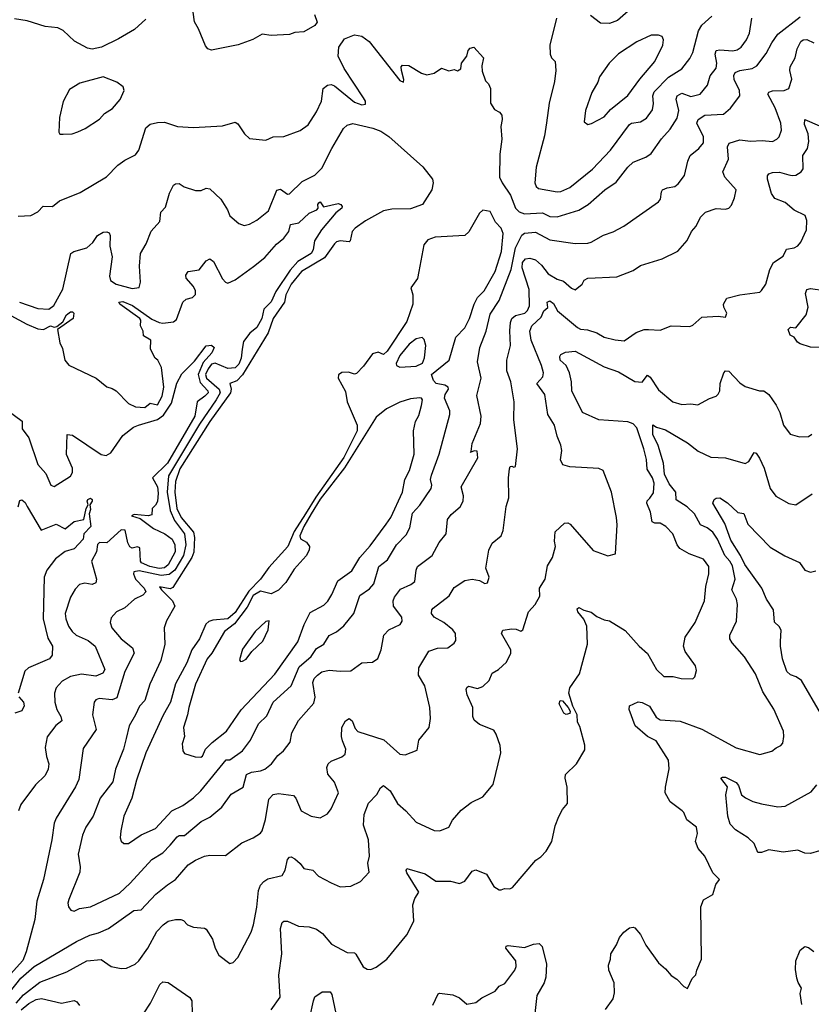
# Model space of a CAD drawing. Extents: x 1245515 to 1420776, y 606314 to 671314.
# Tile 312 of 385: x 1368114 to 1372490, y 652936 to 658376. Entities that reach past the tile are written whole.
import ezdxf

# ---------------------------------------------------------------- set-up
doc = ezdxf.new("R2010")
doc.units = 0

msp = doc.modelspace()

# ---------------------------------------------------------------- linework, layer by layer
at = {"layer": '0CON10XD'}
for points in [[(1369743.8, 658405), (1369757.9, 658362.1), (1369745, 658343.3), (1369685, 658308.6), (1369635, 658304.4), (1369605, 658293.5), (1369505, 658288), (1369455, 658296.7), (1369402.6, 658267.4), (1369322, 658238), (1369175, 658207.7), (1369154.6, 658214.6), (1369140.7, 658230.7), (1369103.1, 658325), (1369080, 658365), (1369067.4, 658457.4)], [(1368112, 656815), (1368215, 656781.1), (1368275, 656776), (1368302.3, 656797.7), (1368352.5, 656887.5), (1368396.2, 657085), (1368412.5, 657095), (1368485, 657115.8), (1368517.5, 657145), (1368545, 657184), (1368575, 657202.5), (1368595, 657204.2), (1368607.8, 657197.8), (1368614.4, 657184.4), (1368611.5, 657125), (1368624.4, 657065), (1368610.3, 656959.7), (1368616, 656935), (1368648.1, 656915), (1368735, 656890.2), (1368775, 656896.2), (1368781.4, 656925), (1368775.8, 657015), (1368782.5, 657085), (1368813, 657137), (1368841.7, 657208.3), (1368888.3, 657261.7), (1368895, 657312.5), (1368920.5, 657339.5), (1368942.2, 657417.8), (1368965, 657461.2), (1368975, 657468.8), (1368995, 657471.2), (1369022.3, 657452.3), (1369085, 657431.4), (1369117.9, 657432.1), (1369145, 657446), (1369165, 657441.4), (1369225.5, 657385), (1369262.5, 657325), (1369275, 657292.5), (1369325, 657249.2), (1369355, 657238), (1369385, 657246), (1369425, 657267.5), (1369490.2, 657319.8), (1369536.1, 657433.9), (1369555, 657439.6), (1369595, 657412.5), (1369605, 657414), (1369675, 657482.2), (1369745, 657517.7), (1369784.3, 657555.7), (1369839, 657665), (1369904.7, 657775), (1369925, 657792.4), (1369955, 657801.6), (1370066.2, 657776.2), (1370109.5, 657759.5), (1370155, 657730.8), (1370343.2, 657563.2), (1370396, 657495), (1370400, 657475), (1370392, 657435), (1370340, 657355), (1370275, 657331.1), (1370171.8, 657328.2), (1370125, 657320.3), (1370025, 657264.7), (1369968.1, 657225), (1369951.9, 657205), (1369941.4, 657155), (1369935, 657148.6), (1369885, 657154.8), (1369865, 657148.3), (1369855, 657137.8), (1369799.7, 657060.3), (1369672.5, 656985), (1369615, 656914), (1369584.8, 656855), (1369577.6, 656815), (1369514.7, 656725), (1369486.9, 656645), (1369346.6, 656413.4), (1369315, 656380), (1369275, 656366.7), (1369283.6, 656335), (1369279.4, 656315), (1369164.9, 656155.1), (1368999.7, 655895), (1368975, 655824.2), (1368971.3, 655765), (1368982.9, 655675), (1369005.9, 655625), (1369074, 655545), (1369080.4, 655515), (1369076.9, 655433.1), (1369066.2, 655403.8), (1368961.4, 655238.6), (1368945, 655231.6), (1368887, 655243), (1368898.1, 655225), (1368959.6, 655165), (1368972.2, 655135), (1368926.2, 655053.8), (1368913.3, 655015), (1368916.5, 654925), (1368893.6, 654835), (1368832.9, 654705), (1368806.4, 654615), (1368776.1, 654583.9), (1368755, 654534.2), (1368719.5, 654475), (1368701.8, 654405), (1368688.5, 654345), (1368643.8, 654235), (1368628.9, 654165), (1368558.5, 654075), (1368519.6, 653975), (1368480, 653915), (1368460.4, 653869.6), (1368437.3, 653765), (1368448.5, 653695), (1368446.8, 653665), (1368385.6, 653515), (1368379.4, 653495), (1368383.1, 653475), (1368396.2, 653455), (1368415, 653449.4), (1368445, 653465.4), (1368505, 653473.5), (1368665, 653549.1), (1368725.5, 653605), (1368844.8, 653735.2), (1368905, 653771.9), (1368945, 653814.6), (1368985, 653861.4), (1368995, 653867.5), (1369025, 653868.6), (1369117.5, 653945), (1369165, 653969.1), (1369231.9, 654025), (1369282.6, 654097.4), (1369349.4, 654135), (1369368.6, 654205), (1369395, 654217.7), (1369445, 654225.3), (1369468.5, 654235), (1369505.4, 654265), (1369540.2, 654309.8), (1369573.1, 654336.9), (1369608.9, 654385), (1369618.8, 654435), (1369655, 654504), (1369740.9, 654599.1), (1369746.7, 654633.3), (1369735.4, 654714.6), (1369742.7, 654735), (1369761.1, 654755), (1369785, 654771.8), (1369825, 654782.7), (1369885, 654776.7), (1369945, 654778.9), (1370005, 654822.9), (1370065, 654825.8), (1370093.4, 654846.6), (1370111.9, 654895), (1370126.9, 654975), (1370154.7, 655005.3), (1370216.4, 655033.6), (1370227.9, 655052.1), (1370225.6, 655075), (1370180, 655135), (1370178.2, 655165), (1370186.2, 655185), (1370220, 655230), (1370275.8, 655255), (1370297.6, 655272.4), (1370305.4, 655334.6), (1370313.3, 655355), (1370395, 655416), (1370432.2, 655487.8), (1370470.8, 655535), (1370478.6, 655615), (1370498.6, 655641.4), (1370548.6, 655685), (1370565.6, 655715), (1370568.1, 655745), (1370554.6, 655795), (1370645.8, 655955), (1370642.7, 655992.7), (1370626.1, 655993.9), (1370604.5, 655984.5), (1370610, 655990), (1370615.3, 656035), (1370662.3, 656145), (1370665.4, 656184.6), (1370641.1, 656298.9), (1370664.4, 656395), (1370644.7, 656485), (1370657.3, 656565), (1370692.9, 656655), (1370715, 656749.4), (1370764.2, 656825), (1370831.5, 656995), (1370855.6, 657115), (1370889.6, 657185), (1370905, 657196.1), (1370965, 657202.1), (1371045, 657159.1), (1371185, 657138.5), (1371255, 657141.8), (1371273.9, 657146.1), (1371341.2, 657185), (1371395, 657204.4), (1371453.8, 657235), (1371645, 657370), (1371655.8, 657385), (1371661.4, 657425), (1371668, 657435), (1371692.8, 657447.2), (1371735.6, 657454.4), (1371755, 657468.8), (1371789.2, 657515), (1371807.3, 657595), (1371821.1, 657625), (1371867.5, 657665), (1371893.5, 657696.5), (1371895, 657728), (1371858.2, 657805), (1371865.3, 657824.7), (1371901.7, 657848.2), (1372005.4, 657854.6), (1372043.6, 657886.4), (1372095.5, 657955), (1372092.3, 657985), (1372063.8, 658045), (1372062.4, 658067.6), (1372070, 658085), (1372094.8, 658095.2), (1372162.9, 658107.1), (1372189.1, 658120.9), (1372240.8, 658189.1), (1372271.5, 658248.5), (1372305, 658296.9), (1372428.4, 658391.6)], [(1371085, 657424.5), (1371105, 657427.1), (1371155, 657449.2), (1371279.8, 657550.2), (1371379.6, 657655), (1371485, 657797.8), (1371495.4, 657804.6), (1371545, 657810.8), (1371578.5, 657831.5), (1371611.5, 657878.5), (1371617.6, 657912.4), (1371613.6, 657955), (1371621.9, 657978.1), (1371700.9, 658059.1), (1371774.7, 658105.3), (1371818.7, 658161.3), (1371835.8, 658194.2), (1371866.1, 658313.9), (1371885, 658345.6), (1371940, 658395)], [(1371493.1, 658436.9), (1371418.1, 658371.9), (1371375, 658354.5), (1371325, 658357.1), (1371269.3, 658399.3)], [(1368812, 658378), (1368747.8, 658322.2), (1368660.1, 658269.9), (1368565.9, 658224.1), (1368515, 658212.5), (1368488.2, 658218.2), (1368417.1, 658257.1), (1368355, 658316), (1368325, 658330.8), (1368255, 658338.6), (1368155, 658370), (1368085, 658381.4)], [(1368105, 657290.8), (1368175.8, 657294.2), (1368213.8, 657315), (1368244.5, 657345.5), (1368295, 657344.3), (1368334.6, 657375.4), (1368449.2, 657420.8), (1368593, 657507), (1368657, 657573), (1368695, 657600), (1368755, 657630), (1368773.3, 657655), (1368811.4, 657778.6), (1368835, 657798.1), (1368875, 657808.5), (1368915, 657810), (1368985.5, 657785.5), (1369075, 657780.6), (1369235, 657789.2), (1369305, 657810), (1369320.8, 657800.8), (1369356, 657746), (1369385, 657720), (1369475, 657710), (1369515, 657728.6), (1369575, 657730), (1369665, 657764.2), (1369708.8, 657795), (1369755, 657866.7), (1369782, 657925), (1369792.5, 657995), (1369816.4, 658013.6), (1369835, 658018.8), (1369855, 658010.8), (1369965, 657920.8), (1370005, 657905.6), (1370025, 657908.8), (1370025.4, 657925), (1370015, 657944.2), (1369907, 658107), (1369875.2, 658175), (1369877.5, 658225), (1369910.4, 658269.6), (1369965, 658291.9), (1370005.2, 658285.2), (1370046.1, 658256.1), (1370215, 658040), (1370235, 658030), (1370238, 658045), (1370223.9, 658096.1), (1370223.6, 658116.4), (1370230, 658125), (1370265, 658122.5), (1370335, 658080), (1370365, 658071.2), (1370405, 658080), (1370445, 658107.5), (1370486.7, 658093.3), (1370515, 658100), (1370535, 658093.8), (1370553.3, 658105), (1370556.2, 658135), (1370585.9, 658174.1), (1370594, 658205), (1370605, 658218), (1370625, 658223.8), (1370677.5, 658165), (1370668.6, 658121.4), (1370670.9, 658090.9), (1370688.8, 658038.8), (1370705, 658021.2), (1370716.7, 657995), (1370716.7, 657915), (1370739.1, 657879.1), (1370766.2, 657865), (1370779.3, 657849.3), (1370781.9, 657825), (1370774.4, 657785), (1370780, 657715), (1370767.7, 657632.3), (1370767.1, 657505), (1370780.5, 657475), (1370827.3, 657407.3), (1370855.3, 657335), (1370875, 657314.7), (1370905, 657303.2), (1371005, 657309.7), (1371045, 657289.3), (1371085, 657287.3), (1371205, 657323.3), (1371255.8, 657354.2), (1371349.4, 657435), (1371411.9, 657478.1), (1371475, 657560.6), (1371505, 657589.4), (1371575, 657616.9), (1371604, 657636), (1371662.4, 657717.6), (1371709.2, 657770.9), (1371748, 657832), (1371757.3, 657875), (1371743.3, 657936.7), (1371747.9, 657955), (1371775, 657970.3), (1371825, 657951.2), (1371875.2, 657964.8), (1371915.4, 658015), (1371931.8, 658065), (1371965, 658108.6), (1371968.6, 658135), (1371958.9, 658185), (1371964.5, 658205), (1371985, 658208.9), (1372056.7, 658203.2), (1372080.3, 658209.7), (1372102.2, 658225), (1372132.7, 658265), (1372147.6, 658302.4), (1372160.9, 658385)], [(1371081.2, 658385), (1371044.1, 658235.9), (1371045.8, 658185), (1371054.5, 658164.5), (1371074, 658145), (1371078.6, 658095), (1371071.1, 658035), (1371041.1, 657915), (1371025.5, 657805.5), (1371015.5, 657735), (1370968.3, 657561.7), (1370962.1, 657475), (1370968.9, 657455), (1370982.5, 657442.5), (1371085, 657424.5)], [(1371255, 657796.7), (1371275, 657803.3), (1371345, 657840), (1371380.6, 657879.4), (1371475, 657956.9), (1371542.4, 658047.6), (1371625.5, 658145), (1371668.6, 658235), (1371673.8, 658265), (1371665, 658283.3), (1371645, 658291.2), (1371605, 658290), (1371525, 658254.2), (1371425, 658186.7), (1371373.3, 658136.7), (1371319.4, 658060.6), (1371309.6, 658030.4), (1371276.3, 657973.7), (1371241.9, 657875), (1371235, 657812.5), (1371255, 657796.7)], [(1370487.4, 655192.6), (1370515, 655239.2), (1370575, 655278.1), (1370615, 655284), (1370655, 655276.7), (1370685, 655260), (1370700, 655265), (1370708.8, 655295), (1370690.8, 655345), (1370708.1, 655445), (1370725, 655483.8), (1370775, 655523.8), (1370786.4, 655553.6), (1370803.6, 655686.4), (1370818, 655735), (1370815.5, 655845), (1370821.9, 655895), (1370825, 655907.5), (1370835, 655910), (1370845, 655903.3), (1370855, 655907.5), (1370865.6, 656005), (1370845.6, 656165), (1370847.5, 656265), (1370828.2, 656375), (1370806.1, 656435), (1370807.3, 656495), (1370827.9, 656575), (1370823.7, 656656.3), (1370826.9, 656703.1), (1370835, 656725.5), (1370855, 656741.5), (1370906.7, 656755), (1370921, 656769), (1370931.6, 656795), (1370931, 656885), (1370891.7, 657005), (1370893.8, 657035), (1370910.4, 657055), (1370935, 657059), (1370965, 657048.9), (1370999.4, 657019.4), (1371035, 656972.1), (1371085, 656941.8), (1371120.5, 656930.5), (1371165, 656892), (1371185, 656883.8), (1371223.3, 656915), (1371235, 656936.7), (1371255, 656948.6), (1371415, 656955.7), (1371505, 656990), (1371545, 657018.6), (1371665, 657054.5), (1371752.5, 657097.5), (1371804.5, 657155.5), (1371827.5, 657205), (1371854.5, 657235.5), (1371876.9, 657285), (1371905, 657311.9), (1371965, 657333.3), (1372015, 657328.6), (1372035, 657333.8), (1372049.7, 657350.3), (1372065, 657392.5), (1372074, 657435), (1372012.1, 657505), (1372000.9, 657535), (1372031.9, 657605), (1372027.3, 657672.7), (1372036.4, 657693.6), (1372095, 657711.5), (1372153.9, 657703.9), (1372219.3, 657709.3), (1372275, 657703.3), (1372300, 657715), (1372312, 657728), (1372325.6, 657765), (1372321.2, 657805), (1372289.7, 657889.7), (1372249.5, 657965), (1372254.7, 657975.3), (1372275, 657982.3), (1372340, 657985), (1372366, 657995), (1372381.7, 658048.3), (1372372.1, 658095), (1372374, 658115), (1372400.9, 658165), (1372412.2, 658215), (1372431.6, 658255), (1372445, 658265.3), (1372465, 658267.4), (1372505, 658247.8)], [(1368355, 657742.9), (1368403.8, 657746.2), (1368435, 657756.2), (1368475.7, 657774.3), (1368555, 657826.9), (1368582.6, 657857.4), (1368626.7, 657885), (1368668.8, 657935), (1368691.2, 657985), (1368685.7, 658005.7), (1368650.7, 658030.7), (1368575, 658059.4), (1368446.7, 658025), (1368389.7, 657990.3), (1368355, 657923.3), (1368334.3, 657835.7), (1368330, 657755), (1368335, 657743.8), (1368355, 657742.9)], [(1368095, 652942.6), (1368135, 652988), (1368225, 653058.8), (1368375, 653115.3), (1368485, 653175.4), (1368565, 653182.9), (1368620, 653145), (1368675, 653134.3), (1368705, 653135.7), (1368752.7, 653157.3), (1368773.1, 653175), (1368822.1, 653245), (1368872.3, 653337.7), (1368906.7, 653375), (1368935, 653394.5), (1368975, 653404.4), (1369005, 653404), (1369019.2, 653399.2), (1369042.5, 653375), (1369075, 653361.2), (1369135, 653355.8), (1369145, 653350), (1369179.2, 653295), (1369194.2, 653245), (1369215, 653206.7), (1369275, 653162), (1369295, 653167.5), (1369320.6, 653195), (1369392.7, 653335), (1369406.4, 653375), (1369425, 653472.5), (1369433.5, 653565), (1369445.4, 653594.6), (1369462.9, 653615), (1369485, 653628.2), (1369565, 653647.1), (1369582.3, 653677.7), (1369594.6, 653735.4), (1369605, 653748), (1369615, 653750), (1369635, 653740), (1369664.5, 653714.5), (1369685, 653686), (1369735, 653676.2), (1369765, 653644.2), (1369835, 653606), (1369885, 653584.2), (1369945, 653588.6), (1369998.8, 653615), (1370045.7, 653665), (1370038.1, 653715), (1370048.1, 653755), (1370042.5, 653845), (1370014.5, 653925), (1370018.8, 653985), (1370043.1, 654046.9), (1370088.6, 654095), (1370108.3, 654131.7), (1370125, 654143.8), (1370162.9, 654115), (1370201.8, 654045), (1370249.5, 654005), (1370305, 653942.9), (1370405, 653896), (1370435.7, 653894.3), (1370485.6, 653914.4), (1370507, 653953), (1370555, 654008.8), (1370609.5, 654050.5), (1370675, 654081.2), (1370730.6, 654149.4), (1370774.2, 654325), (1370770, 654365), (1370748.9, 654428.9), (1370735, 654451.2), (1370655, 654481.5), (1370627.1, 654505), (1370619.5, 654525), (1370619.2, 654575), (1370588.6, 654645), (1370582.5, 654675), (1370585, 654686.7), (1370595, 654694), (1370645, 654680.5), (1370675, 654692.2), (1370710, 654725), (1370725.5, 654764.5), (1370760, 654785), (1370804.4, 654825.6), (1370828.6, 654875), (1370829.4, 654895), (1370776.7, 654985), (1370785, 655002.5), (1370835, 655010), (1370858.7, 655008.7), (1370885, 654998), (1370895.6, 655004.4), (1370926, 655105), (1370964.2, 655145), (1370989.3, 655190.7), (1370988.1, 655235), (1371018.5, 655285), (1371031.7, 655358.3), (1371059.4, 655405), (1371076.7, 655465), (1371070.8, 655495), (1371074.1, 655545.9), (1371125, 655593.3), (1371145, 655596.7), (1371157.7, 655587.7), (1371285, 655444), (1371365, 655413.3), (1371407.5, 655425), (1371417.1, 655585), (1371412.9, 655625), (1371385.6, 655765.6), (1371338.8, 655885), (1371315, 655896.2), (1371155, 655905.6), (1371116.6, 655916.6), (1371103.4, 655943.4), (1371110.4, 655995), (1371106.2, 656025), (1371085.4, 656075), (1371071.1, 656135), (1371034.5, 656195), (1371017.1, 656305), (1370972.9, 656365), (1371006.7, 656403.2), (1371010, 656425), (1370999.3, 656465), (1370940.6, 656605), (1370934.2, 656654.2), (1370944.8, 656685), (1370997, 656733), (1371012.1, 656767.9), (1371032.9, 656785), (1371030, 656815), (1371045, 656822.2), (1371065, 656807.8), (1371087.1, 656767.1), (1371197.5, 656675), (1371215, 656665.6), (1371252.8, 656662.8), (1371305, 656645.5), (1371345, 656622.5), (1371405, 656607.1), (1371455, 656602.5), (1371522.8, 656647.2), (1371566.4, 656663.6), (1371590, 656665), (1371655, 656660), (1371715, 656684.2), (1371819.1, 656680.9), (1371835, 656688), (1371885, 656732.5), (1371975, 656737.5), (1372015, 656732), (1372024, 656755), (1372006.8, 656786.8), (1372004.2, 656805), (1372023.2, 656836.8), (1372095, 656855.5), (1372205, 656870.8), (1372215, 656880), (1372239.2, 656915), (1372260, 656995), (1372281.9, 657035), (1372335, 657070), (1372352.5, 657107.5), (1372394.5, 657115.5), (1372415, 657126), (1372432.4, 657147.6), (1372464.2, 657215.8), (1372465.6, 657265.6), (1372456, 657295), (1372395, 657324.4), (1372345, 657365.4), (1372288.3, 657388.3), (1372270.5, 657415), (1372247.1, 657495), (1372247.3, 657512.7), (1372255, 657523.8), (1372275, 657531.4), (1372315, 657533.5), (1372365, 657519.5), (1372385, 657514.6), (1372405, 657517.8), (1372434.2, 657535), (1372445, 657552.5), (1372443.8, 657625), (1372470, 657665), (1372476.4, 657703.6), (1372472, 657745), (1372452.7, 657797.3), (1372454, 657825), (1372535, 657789.6)], [(1368065, 656741.5), (1368153.2, 656693.2), (1368215, 656668.4), (1368245, 656663.8), (1368285, 656684.2), (1368305, 656677.5), (1368320, 656680), (1368353.3, 656706.7), (1368372.2, 656745), (1368395, 656762), (1368405, 656762.5), (1368412.5, 656755), (1368410, 656725), (1368323.3, 656665), (1368335, 656590), (1368350, 656560), (1368362.9, 656495), (1368385, 656466.7), (1368536.7, 656395), (1368595, 656346.7), (1368625, 656338.8), (1368646.7, 656325), (1368715.9, 656255.9), (1368755, 656236.2), (1368805, 656233.3), (1368835, 656256.7), (1368875, 656247.5), (1368901.2, 656295), (1368911.2, 656345), (1368898.8, 656455), (1368877.5, 656495), (1368862.5, 656505), (1368837.5, 656555), (1368839.2, 656605), (1368799.3, 656629.3), (1368796.7, 656655), (1368781.2, 656685), (1368783.8, 656715), (1368778.8, 656725), (1368666.7, 656805), (1368662.5, 656815), (1368685, 656819.4), (1368737.4, 656797.4), (1368845, 656720.6), (1368885, 656702), (1368905, 656698.8), (1368965, 656705.8), (1368980.9, 656719.1), (1369016, 656815), (1369035, 656832), (1369069.7, 656840.3), (1369085, 656857.5), (1369085, 656877.5), (1369075, 656902), (1369035, 656947.5), (1369032.5, 656965), (1369045, 656983.8), (1369105.4, 656994.6), (1369145, 657043.8), (1369165, 657054), (1369185, 657040), (1369235, 656944.2), (1369250.8, 656925), (1369265, 656920.6), (1369305, 656939.5), (1369407, 657013), (1369468.7, 657061.3), (1369534.4, 657135.6), (1369575, 657168.8), (1369602.7, 657205), (1369610.6, 657245), (1369657.3, 657252.7), (1369715, 657306.1), (1369756.2, 657325), (1369763.8, 657335), (1369762, 657355), (1369767.5, 657365), (1369775, 657370), (1369792.7, 657342.7), (1369875, 657360.5), (1369888.5, 657355), (1369896.9, 657343.1), (1369895.3, 657334.7), (1369861.9, 657308.1), (1369781.8, 657215), (1369744.4, 657155), (1369736.7, 657105), (1369725.5, 657085), (1369650.8, 657039.2), (1369608.7, 656991.4), (1369530.3, 656875), (1369505, 656817.6), (1369464, 656776), (1369452.5, 656725), (1369425.3, 656675), (1369386.5, 656643.5), (1369351.6, 656598.4), (1369344.7, 656555.3), (1369338.8, 656505), (1369325, 656473.1), (1369305, 656452.6), (1369265, 656449.4), (1369195, 656478), (1369175, 656472.1), (1369155, 656447.2), (1369141.8, 656415), (1369145.8, 656395.8), (1369217.6, 656335), (1369221.4, 656315), (1369200.6, 656275), (1369108.1, 656141.9), (1368936.8, 655855), (1368929.1, 655765), (1368945.9, 655665), (1368969.7, 655609.7), (1369025.8, 655535), (1369032.7, 655475), (1369019.2, 655415), (1368971, 655335), (1368939.9, 655310.1), (1368895.3, 655305.3), (1368775, 655329.9), (1368744.7, 655325.3), (1368742.5, 655315), (1368754.2, 655285), (1368802.7, 655235), (1368810.6, 655215), (1368794.6, 655195.4), (1368748.8, 655175), (1368695, 655126.9), (1368650, 655105), (1368619.1, 655070.9), (1368614.3, 655045), (1368624.2, 655015), (1368675.6, 654955), (1368737.8, 654905), (1368746.9, 654875), (1368694.8, 654775.2), (1368651.1, 654628.9), (1368625, 654618), (1368553.8, 654626.2), (1368535, 654617.1), (1368525.5, 654604.5), (1368515.6, 654535), (1368536.8, 654453.2), (1368465, 654350), (1368441.8, 654178.2), (1368422.5, 654137.5), (1368315, 653964), (1368303.8, 653936.2), (1368291.9, 653845), (1368246.2, 653625), (1368208.8, 653505), (1368198.5, 653405), (1368150.6, 653225), (1368131.4, 653178.6), (1368046.8, 653083.2)], [(1368715, 653824.2), (1368785, 653871.5), (1368865, 653906.9), (1368955, 654004.6), (1369015, 654034.6), (1369075, 654076.1), (1369115, 654115.3), (1369255, 654286.7), (1369275, 654286.2), (1369345, 654336.4), (1369389.6, 654395), (1369435, 654486), (1369480.1, 654529.9), (1369515.4, 654605), (1369615, 654695.6), (1369659.1, 654800.9), (1369725, 654857.3), (1369755, 654901.2), (1369794.7, 654925.3), (1369825, 654972.9), (1369866.1, 654993.9), (1369905, 655027.1), (1369961.5, 655095), (1369994.7, 655195.3), (1370048, 655232), (1370071.5, 655258.5), (1370098.8, 655355), (1370147.7, 655392.3), (1370197.9, 655475), (1370250.4, 655529.6), (1370270.9, 655569.1), (1370285, 655648.6), (1370326.1, 655693.9), (1370387.8, 655785), (1370392.5, 655805), (1370385.3, 655835), (1370389.9, 655860.1), (1370432.3, 655975), (1370491.8, 656195), (1370491.1, 656215), (1370462.9, 656285), (1370465.4, 656305), (1370484.6, 656335), (1370481.8, 656345), (1370465, 656355.8), (1370416.2, 656365), (1370401.9, 656381.9), (1370391.1, 656415), (1370487.4, 656495), (1370525, 656622.5), (1370575, 656674.3), (1370599.8, 656725), (1370625.6, 656805), (1370645, 656840.5), (1370681.4, 656878.6), (1370742.6, 656985), (1370778.4, 657095), (1370787.2, 657195), (1370775.5, 657225), (1370745, 657258), (1370715, 657316), (1370675, 657323.3), (1370655, 657306.2), (1370596.3, 657203.7), (1370575, 657183.5), (1370410, 657175), (1370370.3, 657159.7), (1370347.7, 657132.3), (1370321.4, 656985), (1370313.6, 656946.4), (1370276.7, 656895), (1370287.8, 656855), (1370288.2, 656805), (1370255, 656709.2), (1370145, 656544.5), (1370125, 656525.8), (1370095, 656538.9), (1370065, 656529.5), (1370015, 656461.1), (1369975, 656420.6), (1369965, 656418.1), (1369932.3, 656427.7), (1369895, 656426.2), (1369876.2, 656413.8), (1369874, 656395), (1369915, 656322.5), (1369924.2, 656264.2), (1369979.2, 656135), (1369979.1, 656105), (1369905, 655957), (1369751.7, 655738.3), (1369693.2, 655645), (1369632, 655548), (1369596.4, 655465), (1369491, 655349), (1369445.3, 655284.7), (1369381.1, 655218.9), (1369305, 655100.7), (1369265, 655065.1), (1369181.8, 655058.2), (1369158.9, 655051.1), (1369143.2, 655036.8), (1369107.9, 654955), (1369065.6, 654894.4), (1369037.5, 654822.5), (1368974.4, 654705.6), (1368947.9, 654605), (1368906.4, 654533.6), (1368812, 654325), (1368759.6, 654175), (1368734.5, 654075), (1368689.1, 653975), (1368672.5, 653895), (1368670, 653855), (1368675, 653837.5), (1368690, 653825), (1368715, 653824.2)], [(1372565, 656565.6), (1372485, 656566), (1372428.8, 656585), (1372413.3, 656595), (1372395, 656622.5), (1372373.6, 656633.6), (1372362.5, 656665), (1372375, 656677.5), (1372405, 656672.5), (1372460.9, 656745), (1372471.9, 656788.1), (1372457.4, 656862.6), (1372465.5, 656884.5), (1372485, 656890), (1372565, 656879.2)], [(1370215, 656456.7), (1370305, 656462), (1370341.5, 656478.5), (1370352.5, 656507.5), (1370359.6, 656575), (1370349.4, 656609.4), (1370339.2, 656619.2), (1370305, 656612.1), (1370267.1, 656582.9), (1370215, 656521.4), (1370195.6, 656475.6), (1370196.7, 656465), (1370215, 656456.7)], [(1368035, 656226.5), (1368127.2, 656157.2), (1368127.5, 656115), (1368165.4, 656065), (1368215, 655919.2), (1368258.8, 655868.8), (1368286.7, 655805), (1368305, 655796.2), (1368395.6, 655854.4), (1368406.2, 655875), (1368405, 655897.5), (1368373.6, 655973.6), (1368376.4, 656083.6), (1368405, 656080.3), (1368563.5, 655973.5), (1368592.9, 655967.1), (1368617.8, 655982.2), (1368685, 656078.5), (1368743.6, 656125), (1368770, 656135), (1368875, 656167.3), (1368908.8, 656191.2), (1368953.5, 656256.5), (1368982.2, 656367.8), (1369010.6, 656419.4), (1369080.3, 656489.7), (1369145, 656574.3), (1369175, 656577.2), (1369189.5, 656565), (1369175.6, 656535), (1369128.3, 656481.7), (1369099.7, 656415), (1369111.5, 656371.5), (1369153.8, 656325), (1369155.3, 656315), (1369138.2, 656295), (1369095.3, 656264.7), (1369081.6, 656185), (1368930.5, 655925), (1368847.5, 655845), (1368875, 655795.5), (1368879.3, 655759.3)], [(1371462, 655002), (1371539.2, 654915), (1371584.5, 654874.5), (1371635, 654786.2), (1371675, 654746), (1371727, 654747), (1371770, 654735), (1371835, 654733.3), (1371845.8, 654744.2), (1371855, 654780), (1371850, 654805), (1371792.9, 654885), (1371782.9, 654915), (1371793.3, 654965), (1371848.2, 655045), (1371900, 655165), (1371906.8, 655245), (1371923.6, 655315), (1371924.5, 655354.5), (1371895, 655395.6), (1371815.4, 655425.4), (1371763.1, 655455), (1371748.2, 655475), (1371724.4, 655535), (1371686.6, 655576.6), (1371655, 655593.5), (1371625, 655593.8), (1371610.9, 655600.9), (1371601.2, 655655), (1371580, 655705), (1371583.1, 655716.9), (1371598.4, 655731.6), (1371618.2, 655761.8), (1371621.8, 655815), (1371612.9, 655845), (1371582.9, 655892.9), (1371579.7, 655945), (1371565, 656004), (1371525, 656121.2), (1371505, 656142.4), (1371475, 656154.7), (1371315, 656164.5), (1371225.4, 656205.4), (1371165.6, 656325), (1371164.6, 656375), (1371153.6, 656425), (1371135.5, 656465.5), (1371102.2, 656495), (1371099.4, 656515), (1371105, 656526), (1371131.7, 656538.3), (1371185, 656544.4), (1371345, 656457.2), (1371425, 656430.5), (1371515, 656376.6), (1371555, 656373.3), (1371585, 656411.2), (1371600.2, 656400.2), (1371645, 656331.1), (1371725, 656264.4), (1371775, 656250), (1371825, 656254.4), (1371862.7, 656247.3), (1371927, 656283), (1371965, 656296.2), (1371975, 656306.2), (1371984.3, 656325), (1371987.1, 656365), (1372006, 656425), (1372015, 656435.8), (1372035, 656434.2), (1372095, 656370), (1372125, 656349.2), (1372204.1, 656325.9), (1372227.5, 656325), (1372255, 656305.8), (1372296.3, 656246.3), (1372315.5, 656205.5), (1372335.8, 656135), (1372372.9, 656085), (1372425, 656071.9), (1372475, 656073.3), (1372492.5, 656085)], [(1369115, 654301.5), (1369125, 654307.5), (1369140.6, 654345), (1369177.6, 654382.4), (1369256.7, 654445), (1369337.5, 654562.5), (1369525, 654759.2), (1369650.8, 654939.1), (1369686.8, 655035), (1369719.5, 655100.5), (1369795, 655141.1), (1369817.1, 655162.9), (1369839.9, 655200.1), (1369871.8, 655275), (1369949.5, 655330.5), (1369995, 655403.6), (1370051.5, 655468.5), (1370140.8, 655589.2), (1370164.8, 655625.2), (1370230.5, 655765), (1370242.5, 655835), (1370268.5, 655885), (1370294.4, 655975), (1370290.4, 656105), (1370302.5, 656155), (1370321.1, 656188.9), (1370335.9, 656244.1), (1370340.8, 656275), (1370335.6, 656285), (1370326.9, 656286.9), (1370275, 656281.4), (1370215, 656263.4), (1370142.6, 656225), (1370085, 656180.4), (1369910, 655900), (1369775, 655726.8), (1369725.6, 655645), (1369684.3, 655575), (1369663.2, 655525), (1369666.7, 655506.7), (1369699.8, 655489.8), (1369716.7, 655465), (1369714.6, 655445), (1369696.8, 655413.2), (1369630.4, 655339.6), (1369585, 655267.2), (1369545, 655223.8), (1369505, 655203.7), (1369445, 655218.7), (1369405, 655195.2), (1369370.6, 655129.4), (1369302.1, 655037.9), (1369245.9, 654995), (1369175.3, 654875), (1369151.1, 654845), (1369086.6, 654705), (1369048.2, 654575), (1369042.5, 654535), (1369019.1, 654465), (1369025.6, 654415), (1369011.4, 654375), (1369014, 654356), (1369015.9, 654335.9), (1369025, 654321.2), (1369083.5, 654303.5), (1369115, 654301.5)], [(1371352.4, 652907.6), (1371394.2, 652965), (1371401.7, 652998.3), (1371399.5, 653055), (1371370.8, 653125), (1371368.3, 653151.7), (1371380, 653185), (1371382.5, 653215), (1371413.3, 653265), (1371430, 653305), (1371453.3, 653335), (1371485, 653358.1), (1371505, 653362.5), (1371515, 653358), (1371545, 653321.2), (1371575, 653262), (1371645, 653164), (1371685, 653131.2), (1371716.2, 653095), (1371746.7, 653075), (1371785, 653033.3), (1371805, 653022.5), (1371831.7, 653078.3), (1371851.7, 653098.3), (1371856.7, 653125), (1371882.5, 653185), (1371880, 653475), (1371895, 653512.5), (1371945, 653542.5), (1371961.9, 653598.1), (1371982.5, 653625), (1371945, 653662.5), (1371901.2, 653755), (1371863.9, 653796.1), (1371850, 653835), (1371860.3, 653879.7), (1371855.6, 653915), (1371802, 653955), (1371786.2, 653995), (1371776.7, 654005), (1371710, 654055), (1371682.5, 654105), (1371684, 654135), (1371703.9, 654236.1), (1371700, 654285), (1371631.8, 654391.8), (1371585, 654415.3), (1371517.3, 654475), (1371483.3, 654565), (1371484.4, 654585.6), (1371533.3, 654606.7), (1371555, 654603.3), (1371595, 654582.2), (1371632.9, 654522.9), (1371655, 654507.5), (1371765, 654500), (1371885, 654455.4), (1372075, 654352.5), (1372205, 654316.2), (1372272.5, 654335), (1372295, 654353.3), (1372322.5, 654365), (1372332, 654378), (1372338.1, 654415), (1372335.7, 654445), (1372283, 654567), (1372222.4, 654662.4), (1372181.1, 654761.1), (1372120.8, 654855), (1372052.2, 654932.2), (1372039.4, 654955), (1372040.5, 654975), (1372076.7, 655053.3), (1372081.9, 655145), (1372076.7, 655175), (1372051.5, 655225), (1372069.7, 655285), (1372055, 655358.8), (1372040.4, 655385), (1372012.1, 655415), (1371971, 655505), (1371945, 655544.6), (1371915, 655569.2), (1371877.8, 655585), (1371843.9, 655645), (1371804.8, 655684.8), (1371743.6, 655723.6), (1371741.2, 655765), (1371705, 655811.8), (1371677.9, 655865), (1371673.8, 655925), (1371643.3, 656023.3), (1371615, 656083.8), (1371615, 656137.5), (1371635, 656124.3), (1371685, 656110), (1371805, 656037.5), (1371865, 655991.5), (1371935, 655958.2), (1372015, 655954.4), (1372125, 655923.1), (1372145, 655934.4), (1372175, 655983.8), (1372185, 655981.2), (1372204, 655954), (1372228.7, 655898.7), (1372263.2, 655785), (1372293.9, 655743.9), (1372365, 655702.5), (1372405, 655695.7), (1372495, 655755.7)], [(1368105.6, 655685), (1368115, 655720), (1368125, 655722.5), (1368145, 655708.8), (1368156.2, 655686.2), (1368233.3, 655555), (1368315, 655588.1), (1368365, 655562.1), (1368415, 655602.8), (1368468, 655615), (1368481.1, 655675), (1368492, 655695), (1368486.5, 655715), (1368490.9, 655725), (1368505, 655733.1), (1368514.3, 655725), (1368514.4, 655715), (1368502.5, 655695), (1368505, 655670), (1368497.5, 655645), (1368506.9, 655575), (1368469.4, 655535), (1368464.3, 655505), (1368415, 655452.2), (1368365, 655436.7), (1368312.4, 655397.6), (1368263.9, 655335), (1368249.6, 655295), (1368243.1, 655065), (1368269.5, 654959.5), (1368296, 654915), (1368294, 654865), (1368278.8, 654845), (1368162.5, 654795), (1368142.8, 654777.2), (1368105.4, 654655)], [(1368879.3, 655759.3), (1368875, 655713.6), (1368865, 655692.7), (1368845.5, 655675), (1368845, 655640), (1368825, 655635.4), (1368747.3, 655642.7), (1368732.9, 655635), (1368779.1, 655619.1), (1368854.1, 655564.1), (1368915.7, 655535.7), (1368956.8, 655505), (1368970.7, 655475), (1368973.8, 655435), (1368935, 655363), (1368915, 655347.5), (1368885, 655344.4), (1368833.5, 655355), (1368788, 655375), (1368781.5, 655385), (1368778.3, 655458.3), (1368765, 655463.8), (1368735, 655456.2), (1368723, 655463), (1368711.4, 655485), (1368696.2, 655555), (1368675, 655557.5), (1368595, 655486), (1368555, 655488.2), (1368545, 655477.1), (1368538.2, 655435), (1368510.4, 655385), (1368538.2, 655285), (1368535.7, 655265), (1368515, 655255.5), (1368475, 655261.8), (1368445.4, 655254.6), (1368420.2, 655229.8), (1368394.2, 655185.8), (1368366.1, 655095), (1368369.7, 655065), (1368384.7, 655025), (1368404, 654995), (1368425.9, 654975.9), (1368493.3, 654945), (1368531.8, 654915), (1368584.5, 654785), (1368573.8, 654766.2), (1368535, 654748.8), (1368455, 654759.5), (1368394, 654746), (1368349.6, 654720.4), (1368315.4, 654684.6), (1368306.7, 654655), (1368308.9, 654605), (1368319.4, 654565), (1368341.8, 654525), (1368347.2, 654502.8), (1368314.6, 654475.4), (1368265, 654413.8), (1368254.5, 654355), (1368261.8, 654305), (1368275.4, 654265), (1368272.3, 654235), (1368255, 654199.4), (1368201.9, 654148.1), (1368120.9, 654039.1), (1368108.1, 654005)], [(1372540.6, 654545), (1372435.6, 654725), (1372406, 654745), (1372375, 654755.4), (1372354, 654775), (1372330, 654845), (1372319.1, 654915), (1372320.6, 654940.6), (1372323, 655003), (1372312.5, 655022.5), (1372287, 655047), (1372281.2, 655115), (1372242.8, 655175), (1372217.1, 655235), (1372121.9, 655365), (1372098.9, 655415), (1372045, 655499.5), (1372011.5, 655591.5), (1371945.7, 655705), (1371953.1, 655725), (1371965, 655733.1), (1371984.1, 655734.1), (1372027.4, 655707.4), (1372083.3, 655653.3), (1372117.1, 655647.1), (1372138.5, 655588.5), (1372262.3, 655462.3), (1372344.2, 655414.2), (1372425, 655377.1), (1372455, 655334.5), (1372485, 655324.3), (1372515, 655331.4)], [(1368058.5, 653001.5), (1368119.9, 653080.1), (1368194.8, 653145.2), (1368427.8, 653282.2), (1368502.3, 653317.7), (1368549.4, 653330.6), (1368605, 653355.4), (1368745, 653454.2), (1368785, 653457.1), (1368865.7, 653544.3), (1368931.2, 653595), (1368975.7, 653625), (1369045, 653705.6), (1369085, 653731.9), (1369135, 653754.2), (1369165, 653760), (1369251.7, 653758.3), (1369342.4, 653827.6), (1369405, 653856), (1369445, 653882), (1369454.2, 653895), (1369472.7, 653957.3), (1369491.5, 654068.5), (1369515, 654094.4), (1369545, 654101.1), (1369628.5, 654088.5), (1369641.4, 654075), (1369670.8, 654005), (1369725, 653975.7), (1369775, 653966), (1369815, 653987.5), (1369835.5, 654015), (1369875.6, 654105), (1369855, 654163.3), (1369817.4, 654207.4), (1369811.9, 654245), (1369820, 654265), (1369835, 654280), (1369895, 654302.9), (1369912.5, 654317.5), (1369916.7, 654345), (1369898.8, 654391.2), (1369892.1, 654415), (1369894.5, 654465), (1369915, 654501.2), (1369935, 654514.2), (1369952.2, 654502.2), (1369969.2, 654459.2), (1369983.3, 654443.2), (1370127.2, 654397.2), (1370215, 654318.1), (1370245, 654314.2), (1370310.5, 654339.5), (1370320.9, 654395), (1370377.5, 654465), (1370385.6, 654515), (1370381.1, 654575), (1370353.1, 654695), (1370318.9, 654755), (1370320, 654795), (1370375, 654886.9), (1370423, 654903), (1370480, 654905), (1370515, 654931.2), (1370524.2, 654945.8), (1370523.1, 654985), (1370508.9, 655005), (1370457.8, 655045), (1370405, 655074.4), (1370391.4, 655095), (1370392.5, 655115), (1370400, 655125), (1370487.4, 655192.6)], [(1369504.7, 652905.3), (1369554.4, 652975), (1369546, 653096), (1369564, 653215), (1369555.4, 653354.6), (1369565, 653388), (1369575, 653395.8), (1369595, 653394.2), (1369655, 653367.1), (1369715, 653362.9), (1369755, 653350.6), (1369787.2, 653327.2), (1369837.3, 653267.3), (1369925, 653221.4), (1369965, 653220), (1369973.1, 653213.1), (1370012.3, 653142.3), (1370035, 653130), (1370055, 653128.8), (1370085, 653141.2), (1370144.4, 653185.6), (1370255, 653318.8), (1370292.2, 653395), (1370287.7, 653485), (1370299.1, 653520.9), (1370320, 653555), (1370255, 653661.2), (1370250.8, 653675), (1370255, 653686.7), (1370355, 653656.4), (1370415, 653616.2), (1370495, 653616.7), (1370545, 653604), (1370575, 653616), (1370615, 653672), (1370635, 653678.6), (1370694, 653654), (1370736, 653586), (1370765, 653567.5), (1370775, 653567.5), (1370793.9, 653576.1), (1370823.6, 653573.6), (1370838.8, 653581.2), (1370967, 653733), (1370995, 653750), (1371025, 653781.2), (1371055.6, 653835), (1371075, 653922.5), (1371095, 653973.3), (1371115, 654012.5), (1371142.5, 654045), (1371140, 654135), (1371129.2, 654185), (1371132, 654205), (1371192.5, 654265), (1371237.8, 654342.2), (1371237.6, 654367.6), (1371211.2, 654471.2), (1371197.5, 654495), (1371196.7, 654535), (1371172.3, 654582.3), (1371150.4, 654655), (1371154.4, 654685), (1371209.1, 654760.9), (1371253.8, 654926.2), (1371249.6, 655025), (1371233.2, 655063.2), (1371198.8, 655105), (1371195, 655120), (1371205, 655128.8), (1371233.3, 655113.3), (1371273.3, 655103.3), (1371305, 655079.2), (1371345, 655060), (1371375, 655054.2), (1371462, 655002)], [(1369335, 654830), (1369345, 654832.5), (1369366.6, 654843.4), (1369398, 654885), (1369458.1, 654941.9), (1369488.2, 655005), (1369493.9, 655053.9), (1369475, 655050), (1369415.8, 654995), (1369345, 654898.6), (1369328.3, 654838.3), (1369335, 654830)], [(1368108.8, 654635), (1368134.6, 654604.6), (1368138.2, 654585), (1368125, 654558.1), (1368086.2, 654545)], [(1371135, 654537.5), (1371122.5, 654545), (1371096.7, 654595), (1371102.5, 654615), (1371115, 654612.5), (1371146.7, 654575), (1371157.5, 654555), (1371155, 654542.5), (1371135, 654537.5)], [(1372535, 653782.9), (1372485, 653768.9), (1372455, 653771.5), (1372415, 653786.9), (1372335, 653775.9), (1372255, 653790), (1372215, 653773.8), (1372195, 653773.8), (1372174.3, 653825), (1372140.6, 653855), (1372070.3, 653900.3), (1372041.9, 653931.9), (1372028.7, 653975), (1372017.3, 654092.7), (1372026.4, 654136.4), (1371990.8, 654185), (1371998.6, 654191.4), (1372015, 654190.5), (1372075, 654162), (1372087.5, 654145), (1372103.6, 654093.6), (1372126.7, 654076.7), (1372167.1, 654057.1), (1372214.1, 654044.1), (1372305, 654026.9), (1372345, 654030), (1372489.5, 654110.5), (1372520.9, 654149.1)], [(1370398.8, 652931.2), (1370426.7, 652993.3), (1370435, 652997.5), (1370508.8, 652988.8), (1370545, 652971.2), (1370585, 652936), (1370635, 652946), (1370668.7, 652971.3), (1370742.5, 653007.5), (1370763.8, 653035), (1370795, 653050.8), (1370851.4, 653125), (1370859.2, 653145), (1370856.4, 653176.4), (1370801.2, 653245), (1370802.5, 653257.5), (1370815, 653260.8), (1370905, 653248.9), (1370955, 653267.5), (1370985, 653270.8), (1371002.9, 653255), (1371027.1, 653157.1), (1371021.8, 653085), (1371012.5, 653055), (1370971.9, 652985), (1370961.5, 652885)], [(1372437.5, 652935), (1372428, 652995), (1372435.6, 653025), (1372416.7, 653056.7), (1372410.3, 653080.3), (1372402.3, 653127.7), (1372404, 653175), (1372428, 653235), (1372455, 653255.6), (1372475, 653249.4), (1372505, 653226.9)], [(1368797.7, 652882.3), (1368837.4, 652942.6), (1368888.2, 653045), (1368905, 653060), (1368935.3, 653055.3), (1369055, 652974), (1369065.5, 652955.5), (1369068.1, 652885)], [(1369717.2, 652862.8), (1369738, 652955), (1369745, 652976.7), (1369786.1, 653003.9), (1369830, 653005), (1369840.3, 652990.3), (1369877.1, 652815)], [(1368123, 652905), (1368165, 652940), (1368205, 652962), (1368235, 652968), (1368345, 652942.4), (1368415, 652956.7), (1368429.2, 652949.2), (1368445, 652928.8)]]:
    msp.add_lwpolyline(points, dxfattribs=at)

doc.saveas('drawing.dxf')
